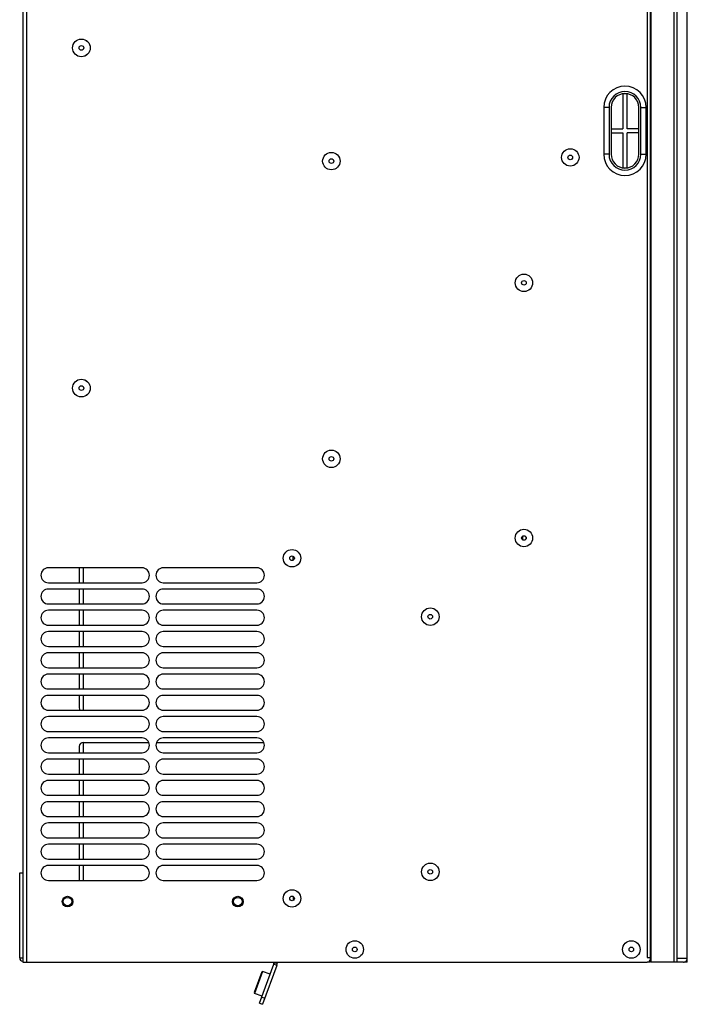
# Model space of a CAD drawing. Header units: millimetres. Extents: x 1117 to 38156, y -1945 to 7303.
# Tile 346 of 656: x 13624 to 13938, y 816 to 1279. Entities that reach past the tile are written whole.
import ezdxf

# ---------------------------------------------------------------- set-up
doc = ezdxf.new("R2010")
doc.units = ezdxf.units.MM

msp = doc.modelspace()

# ---------------------------------------------------------------- linework, layer by layer
at = {"color": 7, "linetype": 'Continuous'}
for p, q in [((13625.808, 1535.709), (13625.808, 835.709)), ((13627.508, 1535.709), (13627.508, 835.709)), ((13919.308, 1519.509), (13919.308, 837.909)), ((13920.808, 837.209), (13920.808, 1520.209)), ((13920.922, 1519.509), (13920.922, 837.909)), ((13921.108, 835.709), (13921.108, 1521.709)), ((13931.891, 835.709), (13931.891, 1521.709)), ((13933.412, 835.709), (13933.412, 1521.709)), ((13938.103, 835.709), (13938.103, 1521.709)), ((13938.108, 837.409), (13938.108, 1520.009)), ((13909.808, 1244.131), (13907.808, 1244.131)), ((13907.808, 1244.131), (13907.808, 1227.709)), ((13909.808, 1227.709), (13909.808, 1244.131)), ((13901.308, 1237.709), (13898.808, 1237.709)), ((13898.808, 1237.709), (13898.808, 1215.709)), ((13901.308, 1237.709), (13901.308, 1215.709)), ((13902.308, 1237.709), (13902.308, 1215.709)), ((13915.308, 1215.709), (13915.308, 1237.709)), ((13916.308, 1237.709), (13918.808, 1237.709)), ((13916.308, 1215.709), (13916.308, 1237.709)), ((13918.808, 1215.709), (13918.808, 1237.709)), ((13902.308, 1227.709), (13907.808, 1227.709)), ((13915.308, 1227.709), (13909.808, 1227.709)), ((13902.308, 1225.709), (13907.808, 1225.709)), ((13907.808, 1225.709), (13907.808, 1209.286)), ((13915.308, 1225.709), (13909.808, 1225.709)), ((13909.808, 1209.286), (13909.808, 1225.709)), ((13901.308, 1215.709), (13898.808, 1215.709)), ((13916.308, 1215.709), (13918.808, 1215.709)), ((13907.808, 1209.286), (13909.808, 1209.286)), ((13860.808, 1034.246), (13860.808, 1036.172)), ((13862.308, 1034.779), (13862.308, 1035.639)), ((13752.808, 1024.746), (13752.808, 1026.672)), ((13681.808, 1021.209), (13637.808, 1021.209)), ((13652.308, 1021.209), (13652.308, 1014.209)), ((13654.308, 1014.209), (13654.308, 1021.209)), ((13735.808, 1021.209), (13691.808, 1021.209)), ((13637.808, 1014.209), (13681.808, 1014.209)), ((13691.808, 1014.209), (13735.808, 1014.209)), ((13681.808, 1011.209), (13637.808, 1011.209)), ((13652.308, 1011.209), (13652.308, 1004.209)), ((13654.308, 1004.209), (13654.308, 1011.209)), ((13735.808, 1011.209), (13691.808, 1011.209)), ((13637.808, 1004.209), (13681.808, 1004.209)), ((13681.808, 1001.209), (13637.808, 1001.209)), ((13652.308, 1001.209), (13652.308, 994.209)), ((13654.308, 994.209), (13654.308, 1001.209)), ((13691.808, 1004.209), (13735.808, 1004.209)), ((13735.808, 1001.209), (13691.808, 1001.209)), ((13637.808, 994.209), (13681.808, 994.209)), ((13681.808, 991.209), (13637.808, 991.209)), ((13652.308, 991.209), (13652.308, 984.209)), ((13654.308, 984.209), (13654.308, 991.209)), ((13691.808, 994.209), (13735.808, 994.209)), ((13735.808, 991.209), (13691.808, 991.209)), ((13637.808, 984.209), (13681.808, 984.209)), ((13691.808, 984.209), (13735.808, 984.209)), ((13681.808, 981.209), (13637.808, 981.209)), ((13652.308, 981.209), (13652.308, 974.209)), ((13654.308, 974.209), (13654.308, 981.209)), ((13735.808, 981.209), (13691.808, 981.209)), ((13637.808, 974.209), (13681.808, 974.209)), ((13691.808, 974.209), (13735.808, 974.209)), ((13681.808, 971.209), (13637.808, 971.209)), ((13652.308, 971.209), (13652.308, 964.209)), ((13654.308, 964.209), (13654.308, 971.209)), ((13735.808, 971.209), (13691.808, 971.209)), ((13637.808, 964.209), (13681.808, 964.209)), ((13691.808, 964.209), (13735.808, 964.209)), ((13681.808, 961.209), (13637.808, 961.209)), ((13652.308, 961.209), (13652.308, 955.309)), ((13654.308, 954.209), (13654.308, 961.209)), ((13735.808, 961.209), (13691.808, 961.209)), ((13637.808, 954.209), (13681.808, 954.209)), ((13691.808, 954.209), (13735.808, 954.209)), ((13681.808, 951.209), (13637.808, 951.209)), ((13735.808, 951.209), (13691.808, 951.209)), ((13637.808, 944.209), (13681.808, 944.209)), ((13681.808, 941.209), (13637.808, 941.209)), ((13691.808, 944.209), (13735.808, 944.209)), ((13735.808, 941.209), (13691.808, 941.209)), ((13652.308, 937.109), (13652.308, 934.209)), ((13654.308, 939.109), (13685.001, 939.109)), ((13654.308, 934.209), (13654.308, 939.109)), ((13688.615, 939.109), (13739.001, 939.109)), ((13637.808, 934.209), (13681.808, 934.209)), ((13681.808, 931.209), (13637.808, 931.209)), ((13652.308, 931.209), (13652.308, 924.209)), ((13654.308, 924.209), (13654.308, 931.209)), ((13691.808, 934.209), (13735.808, 934.209)), ((13735.808, 931.209), (13691.808, 931.209)), ((13637.808, 924.209), (13681.808, 924.209)), ((13691.808, 924.209), (13735.808, 924.209)), ((13681.808, 921.209), (13637.808, 921.209)), ((13652.308, 921.209), (13652.308, 914.209)), ((13654.308, 914.209), (13654.308, 921.209)), ((13735.808, 921.209), (13691.808, 921.209)), ((13637.808, 914.209), (13681.808, 914.209)), ((13691.808, 914.209), (13735.808, 914.209)), ((13681.808, 911.209), (13637.808, 911.209)), ((13652.308, 911.209), (13652.308, 904.209)), ((13654.308, 904.209), (13654.308, 911.209)), ((13735.808, 911.209), (13691.808, 911.209)), ((13637.808, 904.209), (13681.808, 904.209)), ((13691.808, 904.209), (13735.808, 904.209)), ((13681.808, 901.209), (13637.808, 901.209)), ((13652.308, 901.209), (13652.308, 894.209)), ((13654.308, 894.209), (13654.308, 901.209)), ((13735.808, 901.209), (13691.808, 901.209)), ((13637.808, 894.209), (13681.808, 894.209)), ((13691.808, 894.209), (13735.808, 894.209)), ((13681.808, 891.209), (13637.808, 891.209)), ((13652.308, 891.209), (13652.308, 884.209)), ((13654.308, 884.209), (13654.308, 891.209)), ((13735.808, 891.209), (13691.808, 891.209)), ((13637.808, 884.209), (13681.808, 884.209)), ((13681.808, 881.209), (13637.808, 881.209)), ((13652.308, 881.209), (13652.308, 874.209)), ((13654.308, 874.209), (13654.308, 881.209)), ((13691.808, 884.209), (13735.808, 884.209)), ((13735.808, 881.209), (13691.808, 881.209)), ((13624.308, 877.709), (13625.808, 877.709)), ((13624.308, 837.709), (13624.308, 877.709)), ((13637.808, 874.209), (13681.808, 874.209)), ((13691.808, 874.209), (13735.808, 874.209)), ((13752.808, 866.672), (13752.808, 864.746)), ((13726.305, 862.309), (13727.31, 862.309)), ((13624.308, 837.709), (13625.808, 837.709)), ((13625.808, 835.709), (13919.308, 835.709)), ((13737.058, 816.428), (13743.717, 834.725)), ((13745.127, 834.212), (13738.467, 815.915)), ((13745.127, 834.212), (13743.717, 834.725)), ((13743.808, 835.709), (13743.808, 835.238)), ((13745.308, 835.238), (13743.808, 835.238)), ((13745.308, 835.709), (13745.308, 835.238)), ((13919.308, 837.909), (13920.808, 837.909)), ((13920.808, 835.709), (13919.308, 835.709)), ((13920.808, 835.709), (13920.808, 837.209)), ((13920.922, 837.909), (13921.108, 837.909)), ((13936.398, 835.709), (13921.108, 835.709)), ((13938.103, 837.409), (13933.412, 837.409)), ((13936.607, 835.709), (13936.607, 835.727)), ((13938.103, 835.709), (13936.607, 835.709)), ((13936.608, 835.709), (13936.608, 835.727)), ((13738.08, 831.167), (13734.523, 821.394)), ((13738.465, 831.346), (13734.703, 821.01)), ((13738.08, 831.167), (13738.465, 831.346)), ((13742.017, 830.054), (13738.465, 831.346)), ((13734.523, 821.394), (13734.703, 821.01)), ((13738.255, 819.717), (13734.703, 821.01)), ((13737.058, 816.428), (13738.467, 815.915)), ((13738.084, 819.247), (13739.493, 818.734))]:
    msp.add_line(p, q, dxfattribs=at)
for centre, radius in [((13653.308, 1265.709), 4.15), ((13653.308, 1265.709), 4.145), ((13653.308, 1265.709), 1.09), ((13883.108, 1214.209), 4.1), ((13770.808, 1212.459), 4.1), ((13770.808, 1212.459), 1.09), ((13883.108, 1214.209), 1.09), ((13861.308, 1155.209), 4.1), ((13861.308, 1155.209), 1.09), ((13653.308, 1105.709), 4.15), ((13653.308, 1105.709), 4.145), ((13653.308, 1105.709), 1.09), ((13770.808, 1072.459), 4.1), ((13770.808, 1072.459), 1.09), ((13861.308, 1035.209), 4.1), ((13861.308, 1035.209), 1.09), ((13752.308, 1025.709), 4.1), ((13752.308, 1025.709), 1.09), ((13817.308, 998.209), 4.1), ((13817.308, 998.209), 1.09), ((13817.308, 878.209), 4.1), ((13817.308, 878.209), 1.09), ((13646.808, 864.209), 2.5), ((13646.808, 864.209), 2), ((13726.808, 864.209), 2.5), ((13726.808, 864.209), 2), ((13752.308, 865.709), 4.1), ((13752.308, 865.709), 1.09), ((13781.808, 841.709), 4.1), ((13781.808, 841.709), 1.09), ((13911.808, 841.709), 4.1), ((13911.808, 841.709), 1.09)]:
    msp.add_circle(centre, radius, dxfattribs=at)
for centre, radius, start, end in [((13908.808, 1237.709), 10, 0, 180), ((13908.808, 1237.709), 7.5, 0, 180), ((13908.808, 1237.709), 6.5, 0, 180), ((13908.808, 1215.709), 10, 180, 0), ((13908.808, 1215.709), 7.5, 180, 0), ((13908.808, 1215.709), 6.5, 180, 0), ((13637.808, 1017.709), 3.5, 90, 270), ((13681.808, 1017.709), 3.5, 270, 90), ((13691.808, 1017.709), 3.5, 90, 270), ((13735.808, 1017.709), 3.5, 270, 90), ((13637.808, 1007.709), 3.5, 90, 270), ((13681.808, 1007.709), 3.5, 270, 90), ((13691.808, 1007.709), 3.5, 90, 270), ((13735.808, 1007.709), 3.5, 270, 90), ((13637.808, 997.709), 3.5, 90, 270), ((13681.808, 997.709), 3.5, 270, 90), ((13691.808, 997.709), 3.5, 90, 270), ((13735.808, 997.709), 3.5, 270, 90), ((13637.808, 987.709), 3.5, 90, 270), ((13681.808, 987.709), 3.5, 270, 90), ((13691.808, 987.709), 3.5, 90, 270), ((13735.808, 987.709), 3.5, 270, 90), ((13637.808, 977.709), 3.5, 90, 270), ((13681.808, 977.709), 3.5, 270, 90), ((13691.808, 977.709), 3.5, 90, 270), ((13735.808, 977.709), 3.5, 270, 90), ((13637.808, 967.709), 3.5, 90, 270), ((13681.808, 967.709), 3.5, 270, 90), ((13691.808, 967.709), 3.5, 90, 270), ((13735.808, 967.709), 3.5, 270, 90), ((13637.808, 957.709), 3.5, 90, 270), ((13681.808, 957.709), 3.5, 270, 90), ((13691.808, 957.709), 3.5, 90, 270), ((13735.808, 957.709), 3.5, 270, 90), ((13654.308, 955.309), 2, 180, 213.56022), ((13637.808, 947.709), 3.5, 90, 270), ((13681.808, 947.709), 3.5, 270, 90), ((13691.808, 947.709), 3.5, 90, 270), ((13735.808, 947.709), 3.5, 270, 90), ((13637.808, 937.709), 3.5, 90, 270), ((13681.808, 937.709), 3.5, 270, 90), ((13691.808, 937.709), 3.5, 90, 270), ((13735.808, 937.709), 3.5, 270, 90), ((13654.308, 937.109), 2, 90, 180), ((13637.808, 927.709), 3.5, 90, 270), ((13681.808, 927.709), 3.5, 270, 90), ((13691.808, 927.709), 3.5, 90, 270), ((13735.808, 927.709), 3.5, 270, 90), ((13637.808, 917.709), 3.5, 90, 270), ((13681.808, 917.709), 3.5, 270, 90), ((13691.808, 917.709), 3.5, 90, 270), ((13735.808, 917.709), 3.5, 270, 90), ((13637.808, 907.709), 3.5, 90, 270), ((13681.808, 907.709), 3.5, 270, 90), ((13691.808, 907.709), 3.5, 90, 270), ((13735.808, 907.709), 3.5, 270, 90), ((13637.808, 897.709), 3.5, 90, 270), ((13681.808, 897.709), 3.5, 270, 90), ((13691.808, 897.709), 3.5, 90, 270), ((13735.808, 897.709), 3.5, 270, 90), ((13637.808, 887.709), 3.5, 90, 270), ((13681.808, 887.709), 3.5, 270, 90), ((13691.808, 887.709), 3.5, 90, 270), ((13735.808, 887.709), 3.5, 270, 90), ((13637.808, 877.709), 3.5, 90, 270), ((13681.808, 877.709), 3.5, 270, 90), ((13691.808, 877.709), 3.5, 90, 270), ((13735.808, 877.709), 3.5, 270, 90), ((13625.808, 837.709), 1.5, 180, 270), ((13742.308, 835.238), 1.5, 340, 0), ((13742.308, 835.238), 3, 340, 0), ((13919.308, 837.209), 1.5, 270, 0), ((13936.398, 837.414), 1.705, 270.00528, 277.07807), ((13936.408, 837.409), 1.7, 270, 280), ((13936.399, 837.411), 1.702, 277.07903, 279.9912)]:
    msp.add_arc(centre, radius, start, end, dxfattribs=at)
msp.add_open_spline([(13936.694, 835.735), (13937.076, 835.802), (13937.816, 836.221), (13938.102, 837.021), (13938.103, 837.409)], degree=3, knots=[0, 0, 0, 0, 0.5000324, 1, 1, 1, 1], dxfattribs=at)

doc.saveas('drawing.dxf')
